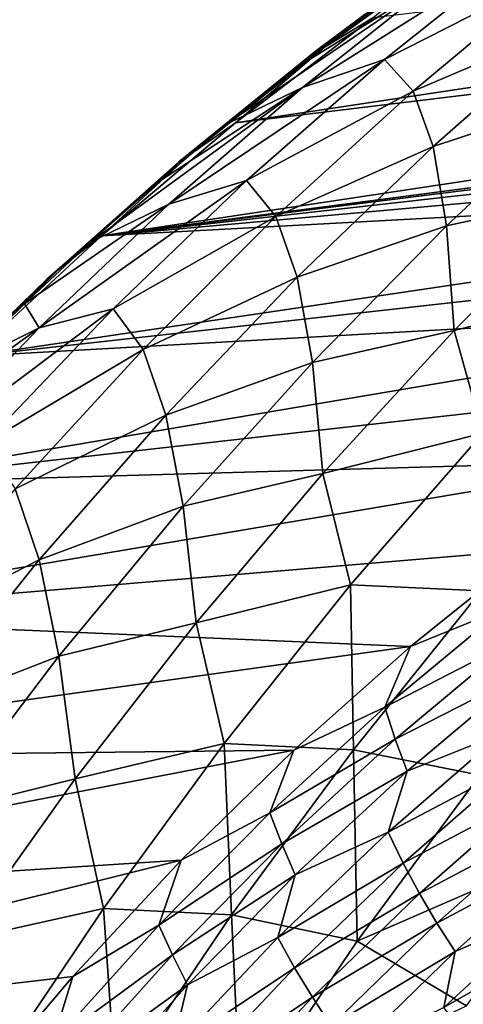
# Model space of a CAD drawing. Header units: metres. Extents: x -46 to 104, y -30 to 30.
# Tile 606 of 656: x 77.28 to 78.97, y 11.61 to 15.34. Entities that reach past the tile are written whole.
import ezdxf

# ---------------------------------------------------------------- set-up
doc = ezdxf.new("R2010")
doc.units = ezdxf.units.M
doc.layers.add('solid_26_000_502_XXX', color=7, linetype='CONTINUOUS')

msp = doc.modelspace()

# ---------------------------------------------------------------- linework, layer by layer
at = {"layer": 'solid_26_000_502_XXX'}
for points in [[(78.102783, 14.951252, 287.76712), (89.439659, 16.662167, 280.013092), (89.956116, 16.388533, 279.591248)], [(78.102783, 14.951252, 287.76712), (78.625404, 15.350945, 287.47229), (89.439659, 16.662167, 280.013092)], [(77.594368, 14.522827, 288.046204), (89.956116, 16.388533, 279.591248), (83.738213, 15.323626, 283.819366)], [(77.594368, 14.522827, 288.046204), (78.102783, 14.951252, 287.76712), (89.956116, 16.388533, 279.591248)], [(78.356384, 15.085299, 289.151031), (78.667747, 15.19157, 289.97525), (79.205444, 15.621346, 289.675537)], [(78.87735, 15.499926, 288.860321), (78.356384, 15.085299, 289.151031), (79.205444, 15.621346, 289.675537)], [(78.439827, 15.238494, 287.753113), (78.404274, 15.221818, 287.953369), (78.934311, 15.611191, 287.651215)], [(78.934311, 15.611191, 287.651215), (78.404274, 15.221818, 287.953369), (78.863899, 15.561246, 287.876251)], [(78.9645, 15.617853, 287.45285), (78.439827, 15.238494, 287.753113), (78.934311, 15.611191, 287.651215)], [(78.9645, 15.617853, 287.45285), (78.625404, 15.350945, 287.47229), (78.439827, 15.238494, 287.753113)], [(79.205444, 15.621346, 289.675537), (78.667747, 15.19157, 289.97525), (79.312149, 15.520419, 290.622253)], [(78.404274, 15.221818, 287.953369), (78.594543, 15.363528, 288.029816), (78.863899, 15.561246, 287.876251)], [(78.066284, 14.945725, 288.325134), (78.356384, 15.085299, 289.151031), (78.87735, 15.499926, 288.860321)], [(78.328621, 15.158312, 288.179474), (78.066284, 14.945725, 288.325134), (78.87735, 15.499926, 288.860321)], [(78.594543, 15.363528, 288.029816), (78.328621, 15.158312, 288.179474), (78.87735, 15.499926, 288.860321)], [(78.667747, 15.19157, 289.97525), (78.776123, 15.072416, 290.917206), (79.312149, 15.520419, 290.622253)], [(79.312149, 15.520419, 290.622253), (78.776123, 15.072416, 290.917206), (79.38456, 15.331215, 291.591125)], [(78.439827, 15.238494, 287.753113), (78.625404, 15.350945, 287.47229), (78.102783, 14.951252, 287.76712)], [(78.404274, 15.221818, 287.953369), (78.328621, 15.158312, 288.179474), (78.594543, 15.363528, 288.029816)], [(77.594368, 14.522827, 288.046204), (83.738213, 15.323626, 283.819366), (83.216141, 15.226237, 284.172791)], [(78.776123, 15.072416, 290.917206), (78.852402, 14.862519, 291.879272), (79.38456, 15.331215, 291.591125)], [(79.38456, 15.331215, 291.591125), (78.852402, 14.862519, 291.879272), (79.428818, 15.052298, 292.575378)], [(78.439827, 15.238494, 287.753113), (77.928329, 14.830667, 288.038422), (78.404274, 15.221818, 287.953369)], [(78.439827, 15.238494, 287.753113), (78.102783, 14.951252, 287.76712), (77.928329, 14.830667, 288.038422)], [(77.594368, 14.522827, 288.046204), (83.216141, 15.226237, 284.172791), (82.695946, 15.096771, 284.518646)], [(77.928329, 14.830667, 288.038422), (77.887909, 14.803496, 288.240082), (78.404274, 15.221818, 287.953369)], [(78.404274, 15.221818, 287.953369), (77.887909, 14.803496, 288.240082), (78.328621, 15.158312, 288.179474)], [(77.849777, 14.643131, 289.426147), (78.145134, 14.733057, 290.258575), (78.667747, 15.19157, 289.97525)], [(78.356384, 15.085299, 289.151031), (77.849777, 14.643131, 289.426147), (78.667747, 15.19157, 289.97525)], [(78.667747, 15.19157, 289.97525), (78.145134, 14.733057, 290.258575), (78.776123, 15.072416, 290.917206)], [(77.887909, 14.803496, 288.240082), (78.066284, 14.945725, 288.325134), (78.328621, 15.158312, 288.179474)], [(77.594368, 14.522827, 288.046204), (82.695946, 15.096771, 284.518646), (82.179031, 14.935575, 284.855957)], [(77.55304, 14.498966, 288.604095), (77.849777, 14.643131, 289.426147), (78.356384, 15.085299, 289.151031)], [(77.807709, 14.725898, 288.466705), (77.55304, 14.498966, 288.604095), (78.356384, 15.085299, 289.151031)], [(78.066284, 14.945725, 288.325134), (77.807709, 14.725898, 288.466705), (78.356384, 15.085299, 289.151031)], [(78.145134, 14.733057, 290.258575), (78.255783, 14.596129, 291.195465), (78.776123, 15.072416, 290.917206)], [(78.776123, 15.072416, 290.917206), (78.255783, 14.596129, 291.195465), (78.852402, 14.862519, 291.879272)], [(78.852402, 14.862519, 291.879272), (78.902924, 14.560909, 292.854645), (79.428818, 15.052298, 292.575378)], [(79.428818, 15.052298, 292.575378), (78.902924, 14.560909, 292.854645), (79.449478, 14.680411, 293.569092)], [(77.928329, 14.830667, 288.038422), (78.102783, 14.951252, 287.76712), (77.594368, 14.522827, 288.046204)], [(77.887909, 14.803496, 288.240082), (77.807709, 14.725898, 288.466705), (78.066284, 14.945725, 288.325134)], [(77.594368, 14.522827, 288.046204), (82.179031, 14.935575, 284.855957), (81.666786, 14.743084, 285.183838)], [(78.255783, 14.596129, 291.195465), (78.336662, 14.366075, 292.150299), (78.852402, 14.862519, 291.879272)], [(78.852402, 14.862519, 291.879272), (78.336662, 14.366075, 292.150299), (78.902924, 14.560909, 292.854645)], [(77.928329, 14.830667, 288.038422), (77.431221, 14.395339, 288.308075), (77.887909, 14.803496, 288.240082)], [(77.928329, 14.830667, 288.038422), (77.594368, 14.522827, 288.046204), (77.431221, 14.395339, 288.308075)], [(77.431221, 14.395339, 288.308075), (77.386467, 14.357235, 288.510712), (77.887909, 14.803496, 288.240082)], [(77.887909, 14.803496, 288.240082), (77.386467, 14.357235, 288.510712), (77.807709, 14.725898, 288.466705)], [(77.101311, 14.066637, 288.308899), (81.666786, 14.743084, 285.183838), (81.160568, 14.519811, 285.501404)], [(77.101311, 14.066637, 288.308899), (77.594368, 14.522827, 288.046204), (81.666786, 14.743084, 285.183838)], [(77.358696, 14.174436, 289.684998), (77.638817, 14.24688, 290.524902), (78.145134, 14.733057, 290.258575)], [(77.849777, 14.643131, 289.426147), (77.358696, 14.174436, 289.684998), (78.145134, 14.733057, 290.258575)], [(77.386467, 14.357235, 288.510712), (77.55304, 14.498966, 288.604095), (77.807709, 14.725898, 288.466705)], [(78.145134, 14.733057, 290.258575), (77.638817, 14.24688, 290.524902), (78.255783, 14.596129, 291.195465)], [(78.902924, 14.560909, 292.854645), (78.932449, 14.164635, 293.83725), (79.449478, 14.680411, 293.569092)], [(79.449478, 14.680411, 293.569092), (78.932449, 14.164635, 293.83725), (79.561028, 14.323511, 294.50946)], [(77.302444, 14.265069, 288.737213), (77.358696, 14.174436, 289.684998), (77.849777, 14.643131, 289.426147)], [(77.55304, 14.498966, 288.604095), (77.302444, 14.265069, 288.737213), (77.849777, 14.643131, 289.426147)], [(77.638817, 14.24688, 290.524902), (77.752327, 14.092657, 291.45636), (78.255783, 14.596129, 291.195465)], [(78.255783, 14.596129, 291.195465), (77.752327, 14.092657, 291.45636), (78.336662, 14.366075, 292.150299)], [(78.336662, 14.366075, 292.150299), (78.394287, 14.042407, 293.116302), (78.902924, 14.560909, 292.854645)], [(78.902924, 14.560909, 292.854645), (78.394287, 14.042407, 293.116302), (78.932449, 14.164635, 293.83725)], [(77.431221, 14.395339, 288.308075), (77.594368, 14.522827, 288.046204), (77.101311, 14.066637, 288.308899)], [(77.101311, 14.066637, 288.308899), (81.160568, 14.519811, 285.501404), (80.661743, 14.266352, 285.8078)], [(77.386467, 14.357235, 288.510712), (77.302444, 14.265069, 288.737213), (77.55304, 14.498966, 288.604095)], [(77.431221, 14.395339, 288.308075), (76.949677, 13.933544, 288.561493), (77.386467, 14.357235, 288.510712)], [(77.431221, 14.395339, 288.308075), (77.101311, 14.066637, 288.308899), (76.949677, 13.933544, 288.561493)], [(76.949677, 13.933544, 288.561493), (76.901146, 13.884109, 288.764587), (77.386467, 14.357235, 288.510712)], [(77.386467, 14.357235, 288.510712), (76.901146, 13.884109, 288.764587), (77.302444, 14.265069, 288.737213)], [(77.752327, 14.092657, 291.45636), (77.838509, 13.843012, 292.403595), (78.336662, 14.366075, 292.150299)], [(78.336662, 14.366075, 292.150299), (77.838509, 13.843012, 292.403595), (78.394287, 14.042407, 293.116302)], [(78.932449, 14.164635, 293.83725), (79.040237, 13.774834, 294.773895), (79.561028, 14.323511, 294.50946)], [(76.625206, 13.584149, 288.554382), (80.661743, 14.266352, 285.8078), (80.171631, 13.983386, 286.102203)], [(76.625206, 13.584149, 288.554382), (77.101311, 14.066637, 288.308899), (80.661743, 14.266352, 285.8078)], [(76.901146, 13.884109, 288.764587), (77.056076, 14.02435, 288.865997), (77.302444, 14.265069, 288.737213)], [(77.302444, 14.265069, 288.737213), (77.056076, 14.02435, 288.865997), (77.358696, 14.174436, 289.684998)], [(76.884262, 13.680285, 289.927002), (77.149986, 13.734179, 290.77356), (77.638817, 14.24688, 290.524902)], [(77.358696, 14.174436, 289.684998), (76.884262, 13.680285, 289.927002), (77.638817, 14.24688, 290.524902)], [(77.638817, 14.24688, 290.524902), (77.149986, 13.734179, 290.77356), (77.752327, 14.092657, 291.45636)], [(76.814079, 13.776958, 288.990326), (76.884262, 13.680285, 289.927002), (77.358696, 14.174436, 289.684998)], [(77.056076, 14.02435, 288.865997), (76.814079, 13.776958, 288.990326), (77.358696, 14.174436, 289.684998)], [(78.394287, 14.042407, 293.116302), (78.433632, 13.622489, 294.08728), (78.932449, 14.164635, 293.83725)], [(78.932449, 14.164635, 293.83725), (78.433632, 13.622489, 294.08728), (79.040237, 13.774834, 294.773895)], [(77.149986, 13.734179, 290.77356), (77.266907, 13.563159, 291.69931), (77.752327, 14.092657, 291.45636)], [(77.752327, 14.092657, 291.45636), (77.266907, 13.563159, 291.69931), (77.838509, 13.843012, 292.403595)], [(77.838509, 13.843012, 292.403595), (77.904068, 13.497958, 293.359772), (78.394287, 14.042407, 293.116302)], [(78.394287, 14.042407, 293.116302), (77.904068, 13.497958, 293.359772), (78.433632, 13.622489, 294.08728)], [(76.625206, 13.584149, 288.554382), (80.171631, 13.983386, 286.102203), (79.691559, 13.671674, 286.38385)], [(77.266907, 13.563159, 291.69931), (77.359077, 13.294521, 292.63855), (77.838509, 13.843012, 292.403595)], [(77.838509, 13.843012, 292.403595), (77.359077, 13.294521, 292.63855), (77.904068, 13.497958, 293.359772)], [(78.433632, 13.622489, 294.08728), (78.539368, 13.199228, 295.01886), (79.040237, 13.774834, 294.773895)], [(79.040237, 13.774834, 294.773895), (78.539368, 13.199228, 295.01886), (79.034424, 13.176617, 295.757355)], [(76.16684, 13.076179, 288.782227), (79.691559, 13.671674, 286.38385), (79.222816, 13.332049, 286.651978)], [(76.16684, 13.076179, 288.782227), (76.625206, 13.584149, 288.554382), (79.691559, 13.671674, 286.38385)], [(77.904068, 13.497958, 293.359772), (77.95414, 13.055189, 294.318634), (78.433632, 13.622489, 294.08728)], [(78.433632, 13.622489, 294.08728), (77.95414, 13.055189, 294.318634), (78.539368, 13.199228, 295.01886)], [(77.266907, 13.563159, 291.69931), (76.800644, 13.008855, 291.923737), (77.359077, 13.294521, 292.63855)], [(77.359077, 13.294521, 292.63855), (77.433357, 12.928791, 293.584473), (77.904068, 13.497958, 293.359772)], [(77.904068, 13.497958, 293.359772), (77.433357, 12.928791, 293.584473), (77.95414, 13.055189, 294.318634)], [(76.16684, 13.076179, 288.782227), (79.222816, 13.332049, 286.651978), (78.766647, 12.965423, 286.905853)], [(79.119514, 13.110045, 286.688751), (78.766647, 12.965423, 286.905853), (79.222816, 13.332049, 286.651978)], [(76.800644, 13.008855, 291.923737), (76.899467, 12.721848, 292.854675), (77.359077, 13.294521, 292.63855)], [(77.359077, 13.294521, 292.63855), (76.899467, 12.721848, 292.854675), (77.433357, 12.928791, 293.584473)], [(77.95414, 13.055189, 294.318634), (78.059601, 12.598041, 295.243774), (78.539368, 13.199228, 295.01886)], [(78.539368, 13.199228, 295.01886), (78.059601, 12.598041, 295.243774), (78.550102, 12.574258, 295.985291)], [(78.539368, 13.199228, 295.01886), (78.550102, 12.574258, 295.985291), (79.034424, 13.176617, 295.757355)], [(79.034424, 13.176617, 295.757355), (78.550102, 12.574258, 295.985291), (79.028542, 12.477906, 296.725555)], [(78.668922, 12.735268, 286.937073), (78.766647, 12.965423, 286.905853), (79.119514, 13.110045, 286.688751)], [(78.668922, 12.735268, 286.937073), (79.119514, 13.110045, 286.688751), (79.152061, 12.985181, 286.660889)], [(75.727417, 12.544039, 288.991852), (76.16684, 13.076179, 288.782227), (78.766647, 12.965423, 286.905853)], [(77.433357, 12.928791, 293.584473), (77.495049, 12.464005, 294.530731), (77.95414, 13.055189, 294.318634)], [(77.95414, 13.055189, 294.318634), (77.495049, 12.464005, 294.530731), (78.059601, 12.598041, 295.243774)], [(75.727417, 12.544039, 288.991852), (78.766647, 12.965423, 286.905853), (78.32428, 12.572777, 287.144775)], [(78.668922, 12.735268, 286.937073), (78.32428, 12.572777, 287.144775), (78.766647, 12.965423, 286.905853)], [(78.668922, 12.735268, 286.937073), (79.152061, 12.985181, 286.660889), (78.708138, 12.613852, 286.905121)], [(78.708138, 12.613852, 286.905121), (79.152061, 12.985181, 286.660889), (79.190384, 12.860314, 286.642059)], [(76.899467, 12.721848, 292.854675), (76.983215, 12.336187, 293.789917), (77.433357, 12.928791, 293.584473)], [(77.433357, 12.928791, 293.584473), (76.983215, 12.336187, 293.789917), (77.495049, 12.464005, 294.530731)], [(78.708138, 12.613852, 286.905121), (79.190384, 12.860314, 286.642059), (78.753029, 12.492396, 286.882263)], [(78.753029, 12.492396, 286.882263), (79.190384, 12.860314, 286.642059), (79.11322, 12.6376, 286.699432)], [(78.232635, 12.334679, 287.170135), (78.32428, 12.572777, 287.144775), (78.668922, 12.735268, 286.937073)], [(78.232635, 12.334679, 287.170135), (78.668922, 12.735268, 286.937073), (78.708138, 12.613852, 286.905121)], [(78.681351, 12.261877, 286.934204), (79.11322, 12.6376, 286.699432), (79.16404, 12.516302, 286.697906)], [(78.753029, 12.492396, 286.882263), (79.11322, 12.6376, 286.699432), (78.681351, 12.261877, 286.934204)], [(77.495049, 12.464005, 294.530731), (77.602051, 11.972675, 295.44812), (78.059601, 12.598041, 295.243774)], [(78.059601, 12.598041, 295.243774), (77.602051, 11.972675, 295.44812), (78.088013, 11.94747, 296.192596)], [(78.059601, 12.598041, 295.243774), (78.088013, 11.94747, 296.192596), (78.550102, 12.574258, 295.985291)], [(78.232635, 12.334679, 287.170135), (78.708138, 12.613852, 286.905121), (78.278343, 12.217177, 287.134308)], [(78.278343, 12.217177, 287.134308), (78.708138, 12.613852, 286.905121), (78.753029, 12.492396, 286.882263)], [(75.308319, 11.989409, 289.182556), (78.32428, 12.572777, 287.144775), (77.896896, 12.155162, 287.368164)], [(75.308319, 11.989409, 289.182556), (75.727417, 12.544039, 288.991852), (78.32428, 12.572777, 287.144775)], [(78.232635, 12.334679, 287.170135), (77.896896, 12.155162, 287.368164), (78.32428, 12.572777, 287.144775)], [(78.550102, 12.574258, 295.985291), (78.088013, 11.94747, 296.192596), (78.564194, 11.848532, 296.93396)], [(78.550102, 12.574258, 295.985291), (78.564194, 11.848532, 296.93396), (79.028542, 12.477906, 296.725555)], [(78.681351, 12.261877, 286.934204), (79.16404, 12.516302, 286.697906), (78.738419, 12.144005, 286.928894)], [(78.738419, 12.144005, 286.928894), (79.16404, 12.516302, 286.697906), (79.219604, 12.397623, 286.705688)], [(78.278343, 12.217177, 287.134308), (78.753029, 12.492396, 286.882263), (78.329651, 12.099593, 287.107635)], [(78.329651, 12.099593, 287.107635), (78.753029, 12.492396, 286.882263), (78.681351, 12.261877, 286.934204)], [(79.028542, 12.477906, 296.725555), (78.564194, 11.848532, 296.93396), (79.429428, 12.224511, 297.492645)], [(76.983215, 12.336187, 293.789917), (77.057388, 11.850264, 294.723175), (77.495049, 12.464005, 294.530731)], [(77.495049, 12.464005, 294.530731), (77.057388, 11.850264, 294.723175), (77.602051, 11.972675, 295.44812)], [(78.738419, 12.144005, 286.928894), (79.219604, 12.397623, 286.705688), (78.800018, 12.028634, 286.932983)], [(78.800018, 12.028634, 286.932983), (79.219604, 12.397623, 286.705688), (79.279526, 12.282425, 286.722687)], [(77.811821, 11.909369, 287.387299), (77.896896, 12.155162, 287.368164), (78.232635, 12.334679, 287.170135)], [(77.811821, 11.909369, 287.387299), (78.232635, 12.334679, 287.170135), (78.278343, 12.217177, 287.134308)], [(78.263931, 11.861474, 287.153839), (78.681351, 12.261877, 286.934204), (78.738419, 12.144005, 286.928894)], [(78.329651, 12.099593, 287.107635), (78.681351, 12.261877, 286.934204), (78.263931, 11.861474, 287.153839)], [(78.800018, 12.028634, 286.932983), (79.279526, 12.282425, 286.722687), (78.8657, 11.916602, 286.946533)], [(78.8657, 11.916602, 286.946533), (79.279526, 12.282425, 286.722687), (79.343414, 12.171568, 286.74881)], [(77.811821, 11.909369, 287.387299), (78.278343, 12.217177, 287.134308), (77.863853, 11.796234, 287.347839)], [(77.863853, 11.796234, 287.347839), (78.278343, 12.217177, 287.134308), (78.329651, 12.099593, 287.107635)], [(78.564194, 11.848532, 296.93396), (78.978462, 11.602876, 297.693024), (79.429428, 12.224511, 297.492645)], [(74.910118, 11.413068, 289.354156), (77.896896, 12.155162, 287.368164), (77.485649, 11.713697, 287.575378)], [(74.910118, 11.413068, 289.354156), (75.308319, 11.989409, 289.182556), (77.896896, 12.155162, 287.368164)], [(77.811821, 11.909369, 287.387299), (77.485649, 11.713697, 287.575378), (77.896896, 12.155162, 287.368164)], [(78.263931, 11.861474, 287.153839), (78.738419, 12.144005, 286.928894), (78.327103, 11.747466, 287.144928)], [(78.327103, 11.747466, 287.144928), (78.738419, 12.144005, 286.928894), (78.800018, 12.028634, 286.932983)], [(78.8657, 11.916602, 286.946533), (79.343414, 12.171568, 286.74881), (78.935013, 11.808745, 286.96933)], [(78.935013, 11.808745, 286.96933), (79.343414, 12.171568, 286.74881), (79.29612, 11.967029, 286.846375)], [(77.863853, 11.796234, 287.347839), (78.329651, 12.099593, 287.107635), (77.921379, 11.682962, 287.317566)], [(77.921379, 11.682962, 287.317566), (78.329651, 12.099593, 287.107635), (78.263931, 11.861474, 287.153839)], [(78.327103, 11.747466, 287.144928), (78.800018, 12.028634, 286.932983), (78.394569, 11.635825, 287.145569)], [(78.394569, 11.635825, 287.145569), (78.800018, 12.028634, 286.932983), (78.8657, 11.916602, 286.946533)], [(77.057388, 11.850264, 294.723175), (77.167786, 11.324594, 295.631409), (77.602051, 11.972675, 295.44812)], [(77.602051, 11.972675, 295.44812), (77.167786, 11.324594, 295.631409), (77.649239, 11.297717, 296.378784)], [(77.602051, 11.972675, 295.44812), (77.649239, 11.297717, 296.378784), (78.088013, 11.94747, 296.192596)], [(78.892128, 11.596298, 287.062225), (79.29612, 11.967029, 286.846375), (79.367722, 11.867827, 286.889343)], [(78.935013, 11.808745, 286.96933), (79.29612, 11.967029, 286.846375), (78.892128, 11.596298, 287.062225)], [(78.088013, 11.94747, 296.192596), (77.649239, 11.297717, 296.378784), (78.123268, 11.196056, 297.121155)], [(78.088013, 11.94747, 296.192596), (78.123268, 11.196056, 297.121155), (78.564194, 11.848532, 296.93396)], [(78.394569, 11.635825, 287.145569), (78.8657, 11.916602, 286.946533), (78.465851, 11.527361, 287.155792)], [(78.465851, 11.527361, 287.155792), (78.8657, 11.916602, 286.946533), (78.935013, 11.808745, 286.96933)], [(77.407639, 11.460496, 287.588043), (77.485649, 11.713697, 287.575378), (77.811821, 11.909369, 287.387299)], [(77.407639, 11.460496, 287.588043), (77.811821, 11.909369, 287.387299), (77.863853, 11.796234, 287.347839)], [(77.862114, 11.437484, 287.357727), (78.263931, 11.861474, 287.153839), (78.327103, 11.747466, 287.144928)], [(77.921379, 11.682962, 287.317566), (78.263931, 11.861474, 287.153839), (77.862114, 11.437484, 287.357727)], [(78.564194, 11.848532, 296.93396), (78.123268, 11.196056, 297.121155), (78.978462, 11.602876, 297.693024)], [(78.892128, 11.596298, 287.062225), (79.367722, 11.867827, 286.889343), (78.968437, 11.499824, 287.102356)], [(78.465851, 11.527361, 287.155792), (78.935013, 11.808745, 286.96933), (78.540459, 11.422884, 287.175507)], [(78.540459, 11.422884, 287.175507), (78.935013, 11.808745, 286.96933), (78.892128, 11.596298, 287.062225)], [(77.407639, 11.460496, 287.588043), (77.863853, 11.796234, 287.347839), (77.465775, 11.352159, 287.545135)], [(77.465775, 11.352159, 287.545135), (77.863853, 11.796234, 287.347839), (77.921379, 11.682962, 287.317566)], [(77.862114, 11.437484, 287.357727), (78.327103, 11.747466, 287.144928), (77.931198, 11.327764, 287.345428)], [(77.931198, 11.327764, 287.345428), (78.327103, 11.747466, 287.144928), (78.394569, 11.635825, 287.145569)], [(74.910118, 11.413068, 289.354156), (77.485649, 11.713697, 287.575378), (77.091629, 11.249567, 287.765869)], [(77.407639, 11.460496, 287.588043), (77.091629, 11.249567, 287.765869), (77.485649, 11.713697, 287.575378)], [(77.465775, 11.352159, 287.545135), (77.921379, 11.682962, 287.317566), (77.529327, 11.243626, 287.511505)], [(77.529327, 11.243626, 287.511505), (77.921379, 11.682962, 287.317566), (77.862114, 11.437484, 287.357727)], [(77.931198, 11.327764, 287.345428), (78.394569, 11.635825, 287.145569), (78.004356, 11.220259, 287.342834)], [(78.004356, 11.220259, 287.342834), (78.394569, 11.635825, 287.145569), (78.465851, 11.527361, 287.155792)]]:
    msp.add_3dface(points, dxfattribs=at)

doc.saveas('drawing.dxf')
